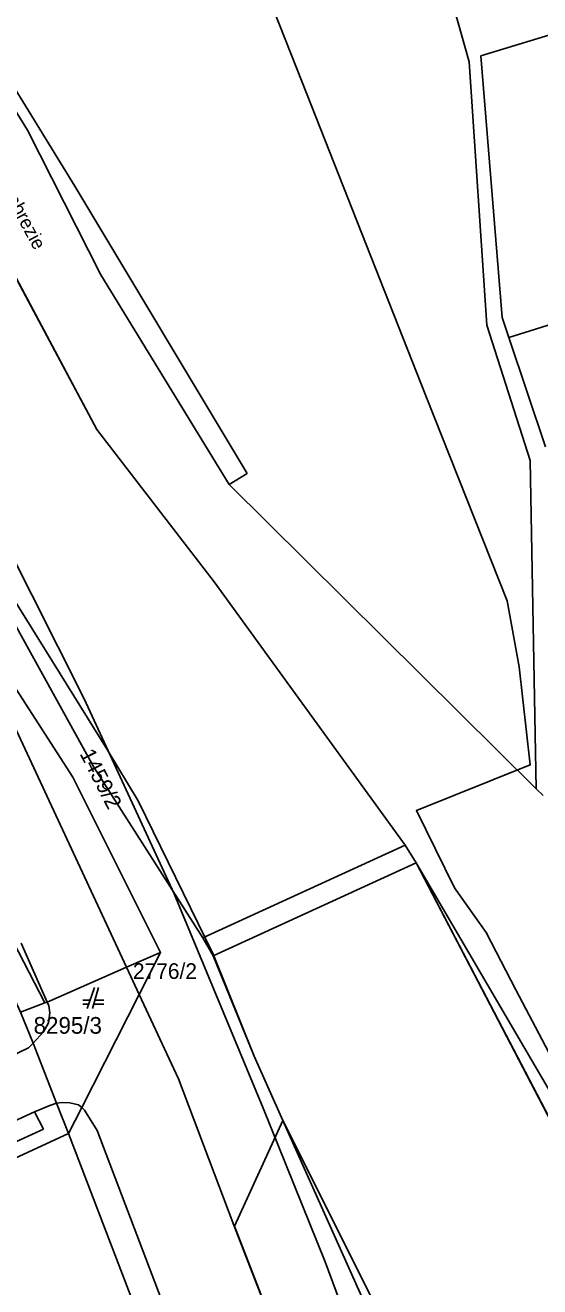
# Model space of a CAD drawing. Extents: x -263587 to -261993, y -1238795 to -1236748.
# Drawn here: x -262917.5 to -262868.2, y -1238567.5 to -1238446.6 of the extents above; entities that cross this region are included whole.
import ezdxf

# ---------------------------------------------------------------- set-up
doc = ezdxf.new("R2010")
doc.units = 0
for name, color, linetype in [('Vrstva 1', 7, 'Continuous'), ('Vrstva 2', 7, 'Continuous'), ('Vrstva 3', 7, 'Continuous')]:
    doc.layers.add(name, color=color, linetype=linetype)

msp = doc.modelspace()

# ---------------------------------------------------------------- linework, layer by layer
at = {"layer": 'Vrstva 1'}
for p, q in [((-262841.06, -1238439.47), (-262873.85, -1238449.49)), ((-262873.85, -1238449.49), (-262841.06, -1238439.47)), ((-262912.76, -1238461.97), (-262925.07, -1238441.97)), ((-262925.07, -1238441.97), (-262912.76, -1238461.97)), ((-262874.97, -1238450.05), (-262877.38, -1238441.43)), ((-262877.38, -1238441.43), (-262874.97, -1238450.05)), ((-262925.82, -1238442.79), (-262917.3, -1238456.62)), ((-262931.12, -1238447), (-262910.65, -1238485.29)), ((-262910.65, -1238485.29), (-262931.12, -1238447)), ((-262873.85, -1238449.49), (-262871.8, -1238474.58)), ((-262871.8, -1238474.58), (-262873.85, -1238449.49)), ((-262873.29, -1238475.29), (-262874.97, -1238450.05)), ((-262874.97, -1238450.05), (-262873.29, -1238475.29)), ((-262917.3, -1238456.62), (-262910.25, -1238470.48)), ((-262896.25, -1238489.53), (-262912.76, -1238461.97)), ((-262912.76, -1238461.97), (-262896.25, -1238489.53)), ((-262910.25, -1238470.48), (-262897.95, -1238490.56)), ((-262853.31, -1238470.87), (-262871.16, -1238476.48)), ((-262871.16, -1238476.48), (-262853.31, -1238470.87)), ((-262871.8, -1238474.58), (-262871.16, -1238476.48)), ((-262871.16, -1238476.48), (-262871.8, -1238474.58)), ((-262869.12, -1238488.27), (-262873.29, -1238475.29)), ((-262873.29, -1238475.29), (-262869.12, -1238488.27)), ((-262871.16, -1238476.48), (-262867.65, -1238486.97)), ((-262867.65, -1238486.97), (-262871.16, -1238476.48)), ((-262929.65, -1238483.83), (-262910.93, -1238517.66)), ((-262910.65, -1238485.29), (-262899.41, -1238499.89)), ((-262899.41, -1238499.89), (-262910.65, -1238485.29)), ((-262868.55, -1238519.74), (-262869.12, -1238488.27)), ((-262869.12, -1238488.27), (-262868.55, -1238519.74)), ((-262897.95, -1238490.56), (-262896.25, -1238489.53)), ((-262896.25, -1238489.53), (-262897.95, -1238490.56)), ((-262868.55, -1238519.74), (-262897.95, -1238490.56)), ((-262897.95, -1238490.56), (-262868.55, -1238519.74)), ((-262899.41, -1238499.89), (-262881.1, -1238525.16)), ((-262881.1, -1238525.16), (-262899.41, -1238499.89)), ((-262907.79, -1238536.85), (-262919.42, -1238511.83)), ((-262919.42, -1238511.83), (-262907.79, -1238536.85)), ((-262900.48, -1238534.04), (-262910.93, -1238517.66)), ((-262867.87, -1238520.38), (-262868.55, -1238519.74)), ((-262868.55, -1238519.74), (-262867.87, -1238520.38)), ((-262900.48, -1238534.04), (-262881.1, -1238525.16)), ((-262881.1, -1238525.16), (-262880.04, -1238526.83)), ((-262880.04, -1238526.83), (-262881.1, -1238525.16)), ((-262880.04, -1238526.83), (-262899.49, -1238535.75)), ((-262880.04, -1238526.83), (-262855.68, -1238573.6)), ((-262855.68, -1238573.6), (-262880.04, -1238526.83)), ((-262880.04, -1238526.83), (-262853.67, -1238572)), ((-262899.49, -1238535.75), (-262900.48, -1238534.04)), ((-262917.89, -1238534.54), (-262915.4, -1238540.18)), ((-262895.57, -1238545.37), (-262899.49, -1238535.75)), ((-262915.4, -1238540.18), (-262907.79, -1238536.85)), ((-262907.79, -1238536.85), (-262915.4, -1238540.18)), ((-262906.58, -1238539.45), (-262907.79, -1238536.85)), ((-262907.79, -1238536.85), (-262906.58, -1238539.45)), ((-262910.87, -1238538.79), (-262911.57, -1238540.79)), ((-262911.07, -1238540.79), (-262910.47, -1238538.79)), ((-262917.94, -1238541.14), (-262915.61, -1238540.27)), ((-262915.61, -1238540.27), (-262917.94, -1238541.14)), ((-262915.61, -1238540.27), (-262915.4, -1238540.18)), ((-262915.4, -1238540.18), (-262915.61, -1238540.27)), ((-262915.4, -1238540.18), (-262915.23, -1238540.55)), ((-262906.58, -1238539.45), (-262912.09, -1238550.3)), ((-262912.09, -1238550.3), (-262906.58, -1238539.45)), ((-262911.29, -1238539.99), (-262911.97, -1238539.99)), ((-262911.97, -1238540.39), (-262911.43, -1238540.39)), ((-262910.95, -1238540.39), (-262909.97, -1238540.39)), ((-262909.97, -1238539.99), (-262910.83, -1238539.99)), ((-262902.82, -1238547.53), (-262906.58, -1238539.45)), ((-262906.58, -1238539.45), (-262902.82, -1238547.53)), ((-262917.94, -1238541.14), (-262916.75, -1238544.13)), ((-262916.75, -1238544.13), (-262917.94, -1238541.14)), ((-262915.14, -1238541.21), (-262915.28, -1238542.16)), ((-262915.23, -1238540.55), (-262915.14, -1238541.21)), ((-262915.28, -1238542.16), (-262915.76, -1238543.03)), ((-262915.76, -1238543.03), (-262916.75, -1238544.13)), ((-262918.99, -1238545.45), (-262917.19, -1238544.57)), ((-262917.19, -1238544.57), (-262916.75, -1238544.13)), ((-262916.75, -1238544.13), (-262914.5, -1238549.88)), ((-262914.5, -1238549.88), (-262916.75, -1238544.13)), ((-262892.81, -1238551.53), (-262895.57, -1238545.37)), ((-262897.51, -1238561.57), (-262902.82, -1238547.53)), ((-262902.82, -1238547.53), (-262897.51, -1238561.57)), ((-262916.61, -1238550.71), (-262915.15, -1238550.11)), ((-262915.15, -1238550.11), (-262914.5, -1238549.88)), ((-262914.5, -1238549.88), (-262913.96, -1238549.81)), ((-262914.5, -1238549.88), (-262913.35, -1238552.78)), ((-262913.35, -1238552.78), (-262914.5, -1238549.88)), ((-262913.96, -1238549.81), (-262913.23, -1238549.84)), ((-262913.23, -1238549.84), (-262912.39, -1238550.02)), ((-262912.39, -1238550.02), (-262912.09, -1238550.3)), ((-262941.11, -1238561.97), (-262916.61, -1238550.71)), ((-262915.76, -1238552.37), (-262916.61, -1238550.71)), ((-262912.09, -1238550.3), (-262913.35, -1238552.78)), ((-262913.35, -1238552.78), (-262912.09, -1238550.3)), ((-262912.09, -1238550.3), (-262911.84, -1238550.54)), ((-262911.84, -1238550.54), (-262910.61, -1238552.5)), ((-262940.35, -1238563.61), (-262915.76, -1238552.37)), ((-262910.61, -1238552.5), (-262899.75, -1238581.12)), ((-262879.8, -1238580.61), (-262892.81, -1238551.53)), ((-262913.35, -1238552.78), (-262918.93, -1238555.38)), ((-262918.93, -1238555.38), (-262913.35, -1238552.78)), ((-262913.35, -1238552.78), (-262907.03, -1238569.3)), ((-262907.03, -1238569.3), (-262913.35, -1238552.78)), ((-262889.51, -1238582.21), (-262897.51, -1238561.57)), ((-262897.51, -1238561.57), (-262889.51, -1238582.21))]:
    msp.add_line(p, q, dxfattribs=at)
at = {"layer": 'Vrstva 2'}
for points in [[(-262853.67, -1238572), (-262858.82, -1238561.234), (-262870.51, -1238539), (-262873.34, -1238533.53), (-262876.38, -1238529.24), (-262880.031, -1238521.826), (-262869.115, -1238517.45), (-262870.175, -1238508.052), (-262871.32, -1238501.74), (-262879.11, -1238482.06), (-262890.985, -1238452.02), (-262896.942, -1238436.871), (-262908.888, -1238406.073), (-262910.006, -1238403.107), (-262911.99, -1238397.34), (-262913.444, -1238391.676), (-262914.16, -1238387.193), (-262914.268, -1238382.687), (-262914.548, -1238372.015), (-262914.76, -1238370.7), (-262915.49, -1238369.52), (-262926.72, -1238350.73)], [(-262921.96, -1238491.11), (-262911.86, -1238511.12), (-262903.235, -1238529.823), (-262894.705, -1238550.37), (-262888.76, -1238565.07), (-262881.2, -1238585.49)]]:
    msp.add_lwpolyline(points, dxfattribs=at)
at = {"layer": 'Vrstva 3'}
for points in [[(-262931.12, -1238447), (-262910.65, -1238485.29), (-262899.41, -1238499.89), (-262881.1, -1238525.16), (-262880.04, -1238526.83), (-262855.68, -1238573.6)], [(-262873.07, -1238591.06), (-262892.81, -1238551.53), (-262895.57, -1238545.37), (-262899.5, -1238535.59), (-262906.67, -1238520.88), (-262909.65, -1238515.97), (-262925.23, -1238490.92)], [(-262907.03, -1238569.3), (-262913.35, -1238552.78), (-262912.09, -1238550.3), (-262906.58, -1238539.45), (-262902.82, -1238547.53), (-262897.51, -1238561.57), (-262897.469, -1238561.677), (-262889.51, -1238582.21)]]:
    msp.add_lwpolyline(points, dxfattribs=at)
for points in [[(-262909.65, -1238515.97), (-262906.67, -1238520.88), (-262899.5, -1238535.59), (-262895.57, -1238545.37), (-262892.81, -1238551.53), (-262897.469, -1238561.677), (-262897.51, -1238561.57), (-262902.82, -1238547.53), (-262906.58, -1238539.45), (-262904.54, -1238535.43), (-262912.94, -1238518.64), (-262918.66, -1238509.73), (-262923.643, -1238502.49), (-262924.76, -1238500.02), (-262938.08, -1238472.48), (-262941.84, -1238464.14), (-262940.19, -1238466.81), (-262925.23, -1238490.92)], [(-262923.643, -1238502.49), (-262918.66, -1238509.73), (-262912.94, -1238518.64), (-262904.54, -1238535.43), (-262907.79, -1238536.85), (-262915.4, -1238540.18), (-262915.61, -1238540.27), (-262919.14, -1238533.46), (-262925.42, -1238521.75), (-262938.285, -1238499.36), (-262945.986, -1238483.661), (-262940.64, -1238479.43), (-262938.23, -1238482.69), (-262927, -1238497.61)], [(-262919.14, -1238533.46), (-262915.61, -1238540.27), (-262917.94, -1238541.14), (-262922.37, -1238531.58), (-262923.16, -1238530.02), (-262924.5, -1238527.35), (-262926.92, -1238522.53), (-262925.42, -1238521.75)], [(-262904.54, -1238535.43), (-262906.58, -1238539.45), (-262907.79, -1238536.85)], [(-262873.07, -1238591.06), (-262856.84, -1238626.9), (-262843.17, -1238669.69), (-262829.75, -1238716.29), (-262826.989, -1238732.855), (-262832.23, -1238728.76), (-262834.78, -1238727.48), (-262837.39, -1238720.58), (-262844.59, -1238701.65), (-262854.611, -1238674.81), (-262854.62, -1238674.77), (-262855.09, -1238672.67), (-262860.52, -1238650.59), (-262863.21, -1238637.78), (-262875.49, -1238605.34), (-262879.11, -1238608.86), (-262889.51, -1238582.21), (-262897.469, -1238561.677), (-262892.81, -1238551.53)]]:
    msp.add_lwpolyline(points, close=True, dxfattribs=at)

# ---------------------------------------------------------------- texts
at = {"layer": 'Vrstva 1'}
msp.add_text('Tyrsovo nabrezie', height=1.3, rotation=298.51101, dxfattribs=at).set_placement((-262922.968, -1238456.48))
msp.add_text('8295/3', height=1.6, dxfattribs=at).set_placement((-262916.699, -1238543.22))
at = {"layer": 'Vrstva 3'}
msp.add_text('1459/2', height=1.5, rotation=297.02132, dxfattribs=at).set_placement((-262912.313, -1238516.381))
msp.add_text('2776/2', height=1.5, dxfattribs=at).set_placement((-262907.186, -1238537.967))

doc.saveas('drawing.dxf')
